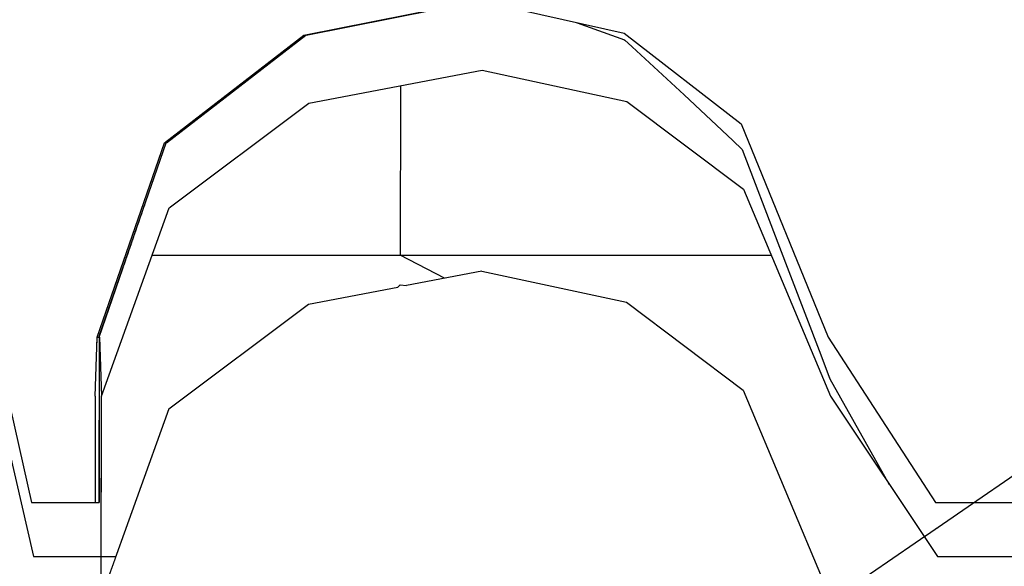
# Model space of a CAD drawing. Header units: millimetres. Extents: x -36478 to 31050, y -14815 to 11827.
# Tile 565 of 656: x -5459 to -5393, y 10892 to 10928. Entities that reach past the tile are written whole.
import ezdxf

# ---------------------------------------------------------------- set-up
doc = ezdxf.new("R2010")
doc.units = ezdxf.units.MM
doc.header["$MEASUREMENT"] = 0
doc.linetypes.add('Wipeout_Contour', pattern=[1000, 0, -1000])
for name, color, linetype in [('Nové_Konstrukce - krov', 7, 'Continuous'), ('Nové_Kóty - SP', 7, 'Continuous'), ('Nové_Výplně - Povrchové', 7, 'Continuous')]:
    doc.layers.add(name, color=color, linetype=linetype)
doc.styles.add('GENEROVANÝ_STYL_2', font='txt')
doc.dimstyles.new('GENEROVANÝ_STYL__1', dxfattribs={"dimtxt": 125, "dimasz": 190, "dimexe": 0.18, "dimexo": 300, "dimgap": 0, "dimtad": 1, "dimdec": 0, "dimzin": 0, "dimdsep": 46, "dimtxsty": 'GENEROVANÝ_STYL_2', "dimblk": 'ARROWHEAD_6', "dimblk1": 'ARROWHEAD_6', "dimblk2": 'ARROWHEAD_6', "dimcen": 0.09, "dimclrd": 1, "dimclre": 1, "dimclrt": 1, "dimazin": 0, "dimtfac": 1, "dimtdec": 4, "dimtmove": 0, "dimatfit": 3, "dimfxl": 1, "dimtolj": 1, "dimtzin": 0, "dimarcsym": 0})
doc.dimstyles.new('GENEROVANÝ_STYL__2', dxfattribs={"dimtxt": 125, "dimasz": 190, "dimexe": 0.18, "dimexo": 300, "dimgap": 0, "dimtad": 1, "dimdec": 0, "dimzin": 0, "dimdsep": 46, "dimtxsty": 'GENEROVANÝ_STYL_2', "dimblk": 'ARROWHEAD_6', "dimblk1": 'ARROWHEAD_6', "dimblk2": 'ARROWHEAD_6', "dimcen": 0.09, "dimclrd": 1, "dimclre": 1, "dimclrt": 1, "dimazin": 0, "dimtfac": 1, "dimtdec": 4, "dimtmove": 2, "dimatfit": 3, "dimfxl": 1, "dimtolj": 1, "dimtzin": 0, "dimarcsym": 0})

# ---------------------------------------------------------------- blocks, each defined once
blk = doc.blocks.new('*D6316')
at = {"layer": 'Nové_Kóty - SP', "color": 1, "linetype": 'Continuous', "lineweight": 25}
for p, q in [((-6330.406, 9887.654), (-4580.704, 11090.342)), ((-6160.469, 9640.426), (-6436.616, 10042.172)), ((-6304.642, 10026.709), (-6356.169, 9748.599)), ((-9579.031, 7654.656), (-6330.406, 9887.654)), ((-9553.267, 7793.711), (-9604.795, 7515.601))]:
    blk.add_line(p, q, dxfattribs=at)
at = {"layer": 'Nové_Kóty - SP', "color": 1, "lineweight": 25, "insert": (-8145, 8670.698), "char_height": 125, "attachment_point": 7, "rotation": 34.50335, "style": 'GENEROVANÝ_STYL_2'}
blk.add_mtext('\\A1;{\\pql;\\fArial|b0|i0|c0|p38;3\xa0942}', dxfattribs=at)
blk = doc.blocks.new('ARROWHEAD_6')
at = {"color": 0, "linetype": 'Continuous', "lineweight": 0}
for p, q in [((-0.5, -0.5), (0.5, 0.5)), ((0, 0), (-1, 0))]:
    blk.add_line(p, q, dxfattribs=at)
blk = doc.blocks.new('*D6317')
at = {"layer": 'Nové_Kóty - SP', "color": 1, "linetype": 'Continuous', "lineweight": 25}
for p, q in [((-4490.192, 11273.902), (-4541.72, 10995.793)), ((-4606.468, 10951.287), (-4554.94, 11229.397)), ((-6330.406, 9887.654), (-4580.704, 11090.342)), ((-6304.642, 10026.709), (-6356.169, 9748.599))]:
    blk.add_line(p, q, dxfattribs=at)
at = {"layer": 'Nové_Kóty - SP', "color": 1, "lineweight": 25, "char_height": 125, "attachment_point": 7, "rotation": 34.50335, "style": 'GENEROVANÝ_STYL_2'}
for s, insert in [('\\A1;{\\pql;\\fArial|b0|i0|c0|p38;80}', (-4833.617, 10946.834)), ('\\A1;{\\pql;\\fArial|b0|i0|c0|p38;2\xa0123}', (-5724.008, 10334.808))]:
    blk.add_mtext(s, dxfattribs=dict(at, insert=insert))
blk = doc.blocks.new('*D6318')
at = {"layer": 'Nové_Kóty - SP', "color": 1, "linetype": 'Continuous', "lineweight": 25}
for p, q in [((-4346.02, 10887.619), (-4622.166, 11289.365)), ((-4490.192, 11273.902), (-4541.72, 10995.793)), ((-4410.767, 10843.114), (-4686.914, 11244.859)), ((-4606.468, 10951.287), (-4554.94, 11229.397)), ((-4515.956, 11134.847), (-4392.342, 11219.815)), ((-4580.704, 11090.342), (-4515.956, 11134.847)), ((-6330.406, 9887.654), (-4580.704, 11090.342))]:
    blk.add_line(p, q, dxfattribs=at)
blk = doc.blocks.new('*D6326')
at = {"layer": 'Nové_Kóty - SP', "color": 1, "linetype": 'Continuous', "lineweight": 25}
for p, q in [((-4581.243, 11091.126), (-4857.389, 11492.871)), ((-4776.943, 11199.299), (-4725.415, 11477.408)), ((-4751.179, 11338.354), (-4627.565, 11423.322)), ((-10278.773, 7538.867), (-4751.179, 11338.354)), ((-10108.837, 7291.639), (-10384.984, 7693.384)), ((-10253.01, 7677.922), (-10304.537, 7399.812)), ((-10402.387, 7453.899), (-10278.773, 7538.867))]:
    blk.add_line(p, q, dxfattribs=at)
at = {"layer": 'Nové_Kóty - SP', "color": 1, "lineweight": 25, "insert": (-8042.901, 9106.069), "char_height": 125, "attachment_point": 7, "rotation": 34.50335, "style": 'GENEROVANÝ_STYL_2'}
blk.add_mtext('\\A1;{\\pql;\\fArial|b0|i0|c0|p38;6\xa0707- KROKEV}', dxfattribs=at)
blk = doc.blocks.new('*D6327')
at = {"layer": 'Nové_Kóty - SP', "color": 1, "linetype": 'Continuous', "lineweight": 25}
for p, q in [((-10443.646, 7778.728), (-4851.304, 11622.721)), ((-10273.71, 7531.5), (-10549.856, 7933.246)), ((-10294.793, 7517.008), (-10570.94, 7918.754)), ((-10417.882, 7917.783), (-10469.41, 7639.673)), ((-10490.493, 7625.181), (-10438.966, 7903.291)), ((-10464.73, 7764.236), (-10443.646, 7778.728)), ((-10588.344, 7679.268), (-10464.73, 7764.236))]:
    blk.add_line(p, q, dxfattribs=at)
at = {"layer": 'Nové_Kóty - SP', "color": 1, "lineweight": 25, "insert": (-10717.643, 7620.728), "char_height": 125, "attachment_point": 7, "rotation": 34.50335, "style": 'GENEROVANÝ_STYL_2'}
blk.add_mtext('\\A1;{\\pql;\\fArial|b0|i0|c0|p38;25}', dxfattribs=at)
blk = doc.blocks.new('*D6328')
at = {"layer": 'Nové_Kóty - SP', "color": 1, "linetype": 'Continuous', "lineweight": 25}
for p, q in [((-4681.368, 11375.493), (-4957.514, 11777.238)), ((-4877.068, 11483.666), (-4825.54, 11761.775)), ((-4851.304, 11622.721), (-4727.69, 11707.689)), ((-10443.646, 7778.728), (-4851.304, 11622.721)), ((-10417.882, 7917.783), (-10469.41, 7639.673)), ((-10490.493, 7625.181), (-10438.966, 7903.291))]:
    blk.add_line(p, q, dxfattribs=at)
at = {"layer": 'Nové_Kóty - SP', "color": 1, "lineweight": 25, "insert": (-7480.187, 9877.096), "char_height": 125, "attachment_point": 7, "rotation": 34.50335, "style": 'GENEROVANÝ_STYL_2'}
blk.add_mtext('\\A1;{\\pql;\\fArial|b0|i0|c0|p38;+ 6 787}', dxfattribs=at)

msp = doc.modelspace()

# ---------------------------------------------------------------- wipeouts: each hides what was drawn before it
at = {"color": 254, "linetype": 'Wipeout_Contour', "lineweight": 0, "ltscale": 48819.751263}
msp.add_wipeout([(-5428.222, 10929.585), (-5428.394, 10929.585), (-5440.046, 10927.282), (-5439.876, 10927.282)], dxfattribs=at).dxf.layer = 'Nové_Výplně - Povrchové'
at = {"color": 254, "linetype": 'Wipeout_Contour', "lineweight": 0, "ltscale": 36565.651761}
msp.add_wipeout([(-5433.562, 10910.468), (-5433.726, 10910.321), (-5433.145, 10910.433)], dxfattribs=at).dxf.layer = 'Nové_Výplně - Povrchové'
at = {"color": 254, "linetype": 'Wipeout_Contour', "lineweight": 0, "ltscale": 48754.602916}
msp.add_wipeout([(-5453.961, 10906.949), (-5454.106, 10902.979), (-5454.093, 10895.826), (-5453.955, 10895.826)], dxfattribs=at).dxf.layer = 'Nové_Výplně - Povrchové'
at = {"color": 254, "linetype": 'Wipeout_Contour', "lineweight": 0, "ltscale": 48626.321734}
msp.add_wipeout([(-5392.015, 10895.826), (-5397.554, 10895.826), (-5397.422, 10892.194), (-5391.883, 10892.194)], dxfattribs=at).dxf.layer = 'Nové_Výplně - Povrchové'

# ---------------------------------------------------------------- next in the draw order: wipeouts: each hides what was drawn before it
at = {"color": 254, "linetype": 'Wipeout_Contour', "lineweight": 0, "ltscale": 48821.397822}
msp.add_wipeout([(-5439.876, 10927.282), (-5440.046, 10927.282), (-5449.43, 10920.029), (-5449.268, 10920.029)], dxfattribs=at).dxf.layer = 'Nové_Výplně - Povrchové'
at = {"color": 254, "linetype": 'Wipeout_Contour', "lineweight": 0, "ltscale": 48657.248669}
msp.add_wipeout([(-5397.554, 10895.826), (-5404.768, 10906.949), (-5404.624, 10902.979), (-5397.422, 10892.194)], dxfattribs=at).dxf.layer = 'Nové_Výplně - Povrchové'

# ---------------------------------------------------------------- next in the draw order: wipeouts: each hides what was drawn before it
at = {"color": 254, "linetype": 'Wipeout_Contour', "lineweight": 0, "ltscale": 48713.831504}
msp.add_wipeout([(-5404.768, 10906.949), (-5410.629, 10921.316), (-5410.469, 10916.909), (-5404.624, 10902.979)], dxfattribs=at).dxf.layer = 'Nové_Výplně - Povrchové'
at = {"color": 254, "linetype": 'Wipeout_Contour', "lineweight": 0, "ltscale": 48797.442689}
msp.add_wipeout([(-5449.268, 10920.029), (-5449.43, 10920.029), (-5453.961, 10906.949), (-5453.814, 10906.949)], dxfattribs=at).dxf.layer = 'Nové_Výplně - Povrchové'

# ---------------------------------------------------------------- next in the draw order: wipeouts: each hides what was drawn before it
at = {"color": 254, "linetype": 'Wipeout_Contour', "lineweight": 0, "ltscale": 48762.134665}
msp.add_wipeout([(-5410.629, 10921.316), (-5418.494, 10927.415), (-5418.327, 10922.822), (-5410.469, 10916.909)], dxfattribs=at).dxf.layer = 'Nové_Výplně - Povrchové'
at = {"color": 254, "linetype": 'Wipeout_Contour', "lineweight": 0, "ltscale": 48758.202331}
msp.add_wipeout([(-5453.814, 10906.949), (-5453.961, 10906.949), (-5453.955, 10895.826), (-5453.82, 10895.826)], dxfattribs=at).dxf.layer = 'Nové_Výplně - Povrchové'

# ---------------------------------------------------------------- next in the draw order: wipeouts: each hides what was drawn before it
at = {"color": 254, "linetype": 'Wipeout_Contour', "lineweight": 0, "ltscale": 48792.364349}
msp.add_wipeout([(-5418.494, 10927.415), (-5428.222, 10929.585), (-5428.052, 10924.927), (-5418.327, 10922.822)], dxfattribs=at).dxf.layer = 'Nové_Výplně - Povrchové'

# ---------------------------------------------------------------- next in the draw order: linework, layer by layer
at = {"layer": 'Nové_Konstrukce - krov', "color": 1, "linetype": 'Continuous', "lineweight": 25}
for p, q in [((-5421.735, 10928.137), (-5421.653, 10928.11)), ((-5421.653, 10928.11), (-5418.478, 10926.971)), ((-5418.478, 10926.971), (-5417.954, 10926.496))]:
    msp.add_line(p, q, dxfattribs=at)

# ---------------------------------------------------------------- next in the draw order: wipeouts: each hides what was drawn before it
at = {"color": 254, "linetype": 'Wipeout_Contour', "lineweight": 0, "ltscale": 48811.161292}
msp.add_wipeout([(-5428.222, 10929.585), (-5439.876, 10927.282), (-5439.709, 10922.694), (-5428.052, 10924.927)], dxfattribs=at).dxf.layer = 'Nové_Výplně - Povrchové'

# ---------------------------------------------------------------- next in the draw order: linework, layer by layer
at = {"layer": 'Nové_Konstrukce - krov', "color": 1, "linetype": 'Continuous', "lineweight": 25}
msp.add_line((-5428.222, 10929.585), (-5418.494, 10927.415), dxfattribs=at)

# ---------------------------------------------------------------- next in the draw order: wipeouts: each hides what was drawn before it
at = {"color": 254, "linetype": 'Wipeout_Contour', "lineweight": 0, "ltscale": 48813.072473}
msp.add_wipeout([(-5439.876, 10927.282), (-5449.268, 10920.029), (-5449.109, 10915.661), (-5439.709, 10922.694)], dxfattribs=at).dxf.layer = 'Nové_Výplně - Povrchové'

# ---------------------------------------------------------------- next in the draw order: linework, layer by layer
at = {"layer": 'Nové_Konstrukce - krov', "color": 1, "linetype": 'Continuous', "lineweight": 25}
for p, q in [((-5440.046, 10927.282), (-5428.394, 10929.585)), ((-5439.92, 10927.282), (-5428.266, 10929.585))]:
    msp.add_line(p, q, dxfattribs=at)

# ---------------------------------------------------------------- next in the draw order: wipeouts: each hides what was drawn before it
at = {"color": 254, "linetype": 'Wipeout_Contour', "lineweight": 0, "ltscale": 48789.689323}
msp.add_wipeout([(-5449.268, 10920.029), (-5453.814, 10906.949), (-5453.669, 10902.979), (-5449.109, 10915.661)], dxfattribs=at).dxf.layer = 'Nové_Výplně - Povrchové'

# ---------------------------------------------------------------- next in the draw order: wipeouts: each hides what was drawn before it
at = {"color": 254, "linetype": 'Wipeout_Contour', "lineweight": 0, "ltscale": 48751.096412}
msp.add_wipeout([(-5453.82, 10895.826), (-5453.688, 10892.194), (-5453.669, 10902.979), (-5453.814, 10906.949)], dxfattribs=at).dxf.layer = 'Nové_Výplně - Povrchové'

# ---------------------------------------------------------------- next in the draw order: wipeouts: each hides what was drawn before it
at = {"color": 254, "linetype": 'Wipeout_Contour', "lineweight": 0, "ltscale": 400035.634961}
msp.add_wipeout([(-5453.669, 10902.979), (-5453.688, 10892.194), (-5452.708, 10892.194), (-5449.132, 10902.138), (-5439.732, 10909.171), (-5433.726, 10910.321), (-5433.562, 10910.468), (-5433.145, 10910.433), (-5428.075, 10911.404), (-5418.35, 10909.299), (-5410.492, 10903.386), (-5404.647, 10889.456), (-5398.399, 10880.099), (-5120.835, 10880.099), (-5118.897, 10890.334), (-5112.169, 10891.86), (-5105.935, 10890.172), (-5103.617, 10880.099), (-5098.716, 10880.099), (-5098.7, 10889.456), (-5097.715, 10892.194), (-5103.265, 10892.194), (-5105.912, 10903.695), (-5112.145, 10905.383), (-5118.874, 10903.857), (-5121.082, 10892.194), (-5397.422, 10892.194), (-5404.624, 10902.979), (-5410.469, 10916.909), (-5418.327, 10922.822), (-5428.052, 10924.927), (-5439.709, 10922.694), (-5449.109, 10915.661)], dxfattribs=at).dxf.layer = 'Nové_Výplně - Povrchové'

# ---------------------------------------------------------------- next in the draw order: linework, layer by layer
at = {"layer": 'Nové_Konstrukce - krov', "color": 1, "linetype": 'Continuous', "lineweight": 25}
for p, q in [((-5449.43, 10920.029), (-5440.046, 10927.282)), ((-5449.31, 10920.029), (-5439.92, 10927.282)), ((-5418.494, 10927.415), (-5410.629, 10921.316)), ((-5417.954, 10926.496), (-5414.458, 10923.267)), ((-5439.709, 10922.694), (-5428.052, 10924.927)), ((-5428.052, 10924.927), (-5418.327, 10922.822)), ((-5433.554, 10923.873), (-5433.574, 10912.461)), ((-5414.458, 10923.267), (-5411.183, 10920.186)), ((-5449.109, 10915.661), (-5439.709, 10922.694)), ((-5418.327, 10922.822), (-5410.469, 10916.909)), ((-5411.183, 10920.186), (-5410.566, 10919.591)), ((-5410.566, 10919.591), (-5408.151, 10913.307)), ((-5408.151, 10913.307), (-5405.375, 10906.054)), ((-5450.26, 10912.461), (-5408.602, 10912.461)), ((-5405.375, 10906.054), (-5404.667, 10904.158)), ((-5397.554, 10895.826), (-5392.015, 10895.826)), ((-5397.422, 10892.194), (-5391.883, 10892.194))]:
    msp.add_line(p, q, dxfattribs=at)

# ---------------------------------------------------------------- next in the draw order: wipeouts: each hides what was drawn before it
at = {"color": 254, "linetype": 'Wipeout_Contour', "lineweight": 0, "ltscale": 73117.078173}
msp.add_wipeout([(-5439.732, 10909.171), (-5439.587, 10900.969), (-5427.928, 10903.064), (-5428.075, 10911.404), (-5433.145, 10910.433), (-5433.726, 10910.321)], dxfattribs=at).dxf.layer = 'Nové_Výplně - Povrchové'
at = {"color": 254, "linetype": 'Wipeout_Contour', "lineweight": 0, "ltscale": 48644.356841}
msp.add_wipeout([(-5404.647, 10889.456), (-5410.492, 10903.386), (-5410.353, 10895.541), (-5404.523, 10882.471)], dxfattribs=at).dxf.layer = 'Nové_Výplně - Povrchové'
at = {"color": 254, "linetype": 'Wipeout_Contour', "lineweight": 0, "ltscale": 48720.430874}
msp.add_wipeout([(-5449.132, 10902.138), (-5453.692, 10889.456), (-5453.569, 10882.471), (-5448.995, 10894.371)], dxfattribs=at).dxf.layer = 'Nové_Výplně - Povrchové'

# ---------------------------------------------------------------- next in the draw order: linework, layer by layer
at = {"layer": 'Nové_Konstrukce - krov', "color": 1, "linetype": 'Continuous', "lineweight": 25}
for p, q in [((-5430.584, 10910.923), (-5433.574, 10912.461)), ((-5433.562, 10910.468), (-5433.726, 10910.321)), ((-5433.562, 10910.468), (-5433.145, 10910.433)), ((-5404.667, 10904.158), (-5400.656, 10897.037))]:
    msp.add_line(p, q, dxfattribs=at)

# ---------------------------------------------------------------- next in the draw order: wipeouts: each hides what was drawn before it
at = {"color": 254, "linetype": 'Wipeout_Contour', "lineweight": 0, "ltscale": 48690.998735}
msp.add_wipeout([(-5410.492, 10903.386), (-5418.35, 10909.299), (-5418.205, 10901.09), (-5410.353, 10895.541)], dxfattribs=at).dxf.layer = 'Nové_Výplně - Povrchové'
at = {"color": 254, "linetype": 'Wipeout_Contour', "lineweight": 0, "ltscale": 48742.128629}
msp.add_wipeout([(-5439.732, 10909.171), (-5449.132, 10902.138), (-5448.995, 10894.371), (-5439.587, 10900.969)], dxfattribs=at).dxf.layer = 'Nové_Výplně - Povrchové'

# ---------------------------------------------------------------- next in the draw order: linework, layer by layer
at = {"layer": 'Nové_Konstrukce - krov', "color": 1, "linetype": 'Continuous', "lineweight": 25}
for p, q in [((-5410.629, 10921.316), (-5404.768, 10906.949)), ((-5410.469, 10916.909), (-5404.624, 10902.979)), ((-5439.732, 10909.171), (-5433.726, 10910.321))]:
    msp.add_line(p, q, dxfattribs=at)

# ---------------------------------------------------------------- next in the draw order: wipeouts: each hides what was drawn before it
at = {"color": 254, "linetype": 'Wipeout_Contour', "lineweight": 0, "ltscale": 48720.575114}
msp.add_wipeout([(-5418.35, 10909.299), (-5428.075, 10911.404), (-5427.928, 10903.064), (-5418.205, 10901.09)], dxfattribs=at).dxf.layer = 'Nové_Výplně - Povrchové'
at = {"color": 254, "linetype": 'Wipeout_Contour', "lineweight": 0, "ltscale": 48611.422149}
msp.add_wipeout([(-5404.523, 10882.471), (-5410.353, 10895.541), (-5410.226, 10884.073), (-5404.41, 10872.259)], dxfattribs=at).dxf.layer = 'Nové_Výplně - Povrchové'
at = {"color": 254, "linetype": 'Wipeout_Contour', "lineweight": 0, "ltscale": 48687.719032}
msp.add_wipeout([(-5453.569, 10882.471), (-5453.455, 10872.259), (-5448.869, 10883.015), (-5448.995, 10894.371)], dxfattribs=at).dxf.layer = 'Nové_Výplně - Povrchové'

# ---------------------------------------------------------------- next in the draw order: linework, layer by layer
at = {"layer": 'Nové_Konstrukce - krov', "color": 1, "linetype": 'Continuous', "lineweight": 25}
for p, q in [((-5428.075, 10911.404), (-5433.145, 10910.433)), ((-5428.075, 10911.404), (-5418.35, 10909.299)), ((-5404.768, 10906.949), (-5397.554, 10895.826)), ((-5404.624, 10902.979), (-5397.422, 10892.194))]:
    msp.add_line(p, q, dxfattribs=at)

# ---------------------------------------------------------------- next in the draw order: wipeouts: each hides what was drawn before it
at = {"color": 254, "linetype": 'Wipeout_Contour', "lineweight": 0, "ltscale": 48702.712062}
msp.add_wipeout([(-5427.928, 10903.064), (-5439.587, 10900.969), (-5439.454, 10888.979), (-5427.792, 10890.872)], dxfattribs=at).dxf.layer = 'Nové_Výplně - Povrchové'
at = {"color": 254, "linetype": 'Wipeout_Contour', "lineweight": 0, "ltscale": 48655.355262}
msp.add_wipeout([(-5410.353, 10895.541), (-5418.205, 10901.09), (-5418.071, 10889.087), (-5410.226, 10884.073)], dxfattribs=at).dxf.layer = 'Nové_Výplně - Povrchové'
at = {"color": 254, "linetype": 'Wipeout_Contour', "lineweight": 0, "ltscale": 48735.664774}
msp.add_wipeout([(-5458.39, 10895.826), (-5458.257, 10892.194), (-5453.688, 10892.194), (-5453.82, 10895.826)], dxfattribs=at).dxf.layer = 'Nové_Výplně - Povrchové'

# ---------------------------------------------------------------- next in the draw order: linework, layer by layer
at = {"layer": 'Nové_Konstrukce - krov', "color": 1, "linetype": 'Continuous', "lineweight": 25}
for p, q in [((-5449.132, 10902.138), (-5439.732, 10909.171)), ((-5410.492, 10903.386), (-5404.647, 10889.456))]:
    msp.add_line(p, q, dxfattribs=at)

# ---------------------------------------------------------------- next in the draw order: wipeouts: each hides what was drawn before it
at = {"color": 254, "linetype": 'Wipeout_Contour', "lineweight": 0, "ltscale": 48763.003981}
msp.add_wipeout([(-5458.39, 10895.826), (-5461.05, 10907.687), (-5460.904, 10903.695), (-5458.257, 10892.194)], dxfattribs=at).dxf.layer = 'Nové_Výplně - Povrchové'
at = {"color": 254, "linetype": 'Wipeout_Contour', "lineweight": 0, "ltscale": 48683.845584}
msp.add_wipeout([(-5418.205, 10901.09), (-5427.928, 10903.064), (-5427.792, 10890.872), (-5418.071, 10889.087)], dxfattribs=at).dxf.layer = 'Nové_Výplně - Povrchové'
at = {"color": 254, "linetype": 'Wipeout_Contour', "lineweight": 0, "ltscale": 48706.710419}
msp.add_wipeout([(-5439.587, 10900.969), (-5448.995, 10894.371), (-5448.869, 10883.015), (-5439.454, 10888.979)], dxfattribs=at).dxf.layer = 'Nové_Výplně - Povrchové'

# ---------------------------------------------------------------- next in the draw order: linework, layer by layer
at = {"layer": 'Nové_Konstrukce - krov', "color": 1, "linetype": 'Continuous', "lineweight": 25}
msp.add_line((-5418.35, 10909.299), (-5410.492, 10903.386), dxfattribs=at)

# ---------------------------------------------------------------- next in the draw order: wipeouts: each hides what was drawn before it
at = {"color": 254, "linetype": 'Wipeout_Contour', "lineweight": 0, "ltscale": 405295.787836}
msp.add_wipeout([(-5808.662, 10902.979), (-5808.68, 10892.194), (-5807.701, 10892.194), (-5804.125, 10902.138), (-5794.725, 10909.171), (-5788.718, 10910.321), (-5788.555, 10910.468), (-5788.138, 10910.433), (-5783.068, 10911.404), (-5773.343, 10909.299), (-5765.485, 10903.386), (-5759.639, 10889.456), (-5753.392, 10880.099), (-5475.828, 10880.099), (-5473.89, 10890.334), (-5467.161, 10891.86), (-5460.928, 10890.172), (-5458.609, 10880.099), (-5453.708, 10880.099), (-5453.692, 10889.456), (-5452.708, 10892.194), (-5458.257, 10892.194), (-5460.904, 10903.695), (-5467.138, 10905.383), (-5473.866, 10903.857), (-5476.075, 10892.194), (-5752.415, 10892.194), (-5759.616, 10902.979), (-5765.461, 10916.909), (-5773.32, 10922.822), (-5783.044, 10924.927), (-5794.702, 10922.694), (-5804.102, 10915.661)], dxfattribs=at).dxf.layer = 'Nové_Výplně - Povrchové'

# ---------------------------------------------------------------- next in the draw order: linework, layer by layer
at = {"layer": 'Nové_Konstrukce - krov', "color": 1, "linetype": 'Continuous', "lineweight": 25}
for p, q in [((-5453.961, 10906.949), (-5449.43, 10920.029)), ((-5453.852, 10906.949), (-5449.31, 10920.029)), ((-5453.669, 10902.979), (-5449.109, 10915.661)), ((-5461.05, 10907.687), (-5458.39, 10895.826)), ((-5454.106, 10902.979), (-5453.961, 10906.949)), ((-5453.961, 10906.949), (-5453.814, 10906.949)), ((-5453.822, 10906.949), (-5453.841, 10895.826)), ((-5453.814, 10906.949), (-5453.669, 10902.979)), ((-5460.904, 10903.695), (-5458.257, 10892.194)), ((-5454.106, 10902.979), (-5454.093, 10895.826)), ((-5453.692, 10889.456), (-5453.669, 10902.979)), ((-5449.132, 10902.138), (-5453.692, 10889.456)), ((-5458.39, 10895.826), (-5453.82, 10895.826)), ((-5458.257, 10892.194), (-5452.708, 10892.194))]:
    msp.add_line(p, q, dxfattribs=at)

# ---------------------------------------------------------------- next in the draw order: dimensions: what is measured, and where the dimension line sits
at = {"layer": 'Nové_Kóty - SP', "color": 1, "linetype": 'Continuous', "lineweight": 25}
for base, p1, p2, text, dimstyle, picture, middle in [((-4851.304, 11622.721), (-9826.858, 6881.409), (-4515.956, 11134.847), '+ 6 787', 'GENEROVANÝ_STYL__2', '*D6328', (-7268.847, 10098.205)), ((-10443.646, 7778.728), (-9842.858, 6859.522), (-9826.858, 6881.409), '25', 'GENEROVANÝ_STYL__1', '*D6327', (-10674.515, 7726.214)), ((-4751.179, 11338.354), (-9826.858, 6881.409), (-4362.539, 10772.95), '<MeasuredValue>- KROKEV', 'GENEROVANÝ_STYL__1', '*D6326', (-7174.223, 9779.01)), ((-4515.956, 11134.847), (-4362.539, 10772.95), (-4354.759, 10900.333), '80', 'GENEROVANÝ_STYL__1', '*D6318', (-4790.489, 11052.319))]:
    dim = msp.add_linear_dim(base=base, p1=p1, p2=p2, angle=34.50335, text=text, dimstyle=dimstyle, dxfattribs=at)
    dim.commit()
    dim.dimension.update_dxf_attribs({"geometry": picture, "text_midpoint": middle, "dimtype": 160, "text_rotation": 34.50335})
for base, p1, p2, picture, middle in [((-4580.704, 11090.342), (-6039.22, 9464.03), (-4362.539, 10772.95), '*D6317', (-5582.473, 10507.936)), ((-6330.406, 9887.654), (-9271.506, 7207.261), (-6039.22, 9464.03), '*D6316', (-8003.466, 8843.825))]:
    dim = msp.add_linear_dim(base=base, p1=p1, p2=p2, angle=34.50335, dimstyle='GENEROVANÝ_STYL__1', dxfattribs=at)
    dim.commit()
    dim.dimension.update_dxf_attribs({"geometry": picture, "text_midpoint": middle, "dimtype": 160, "text_rotation": 34.50335})

doc.saveas('drawing.dxf')
